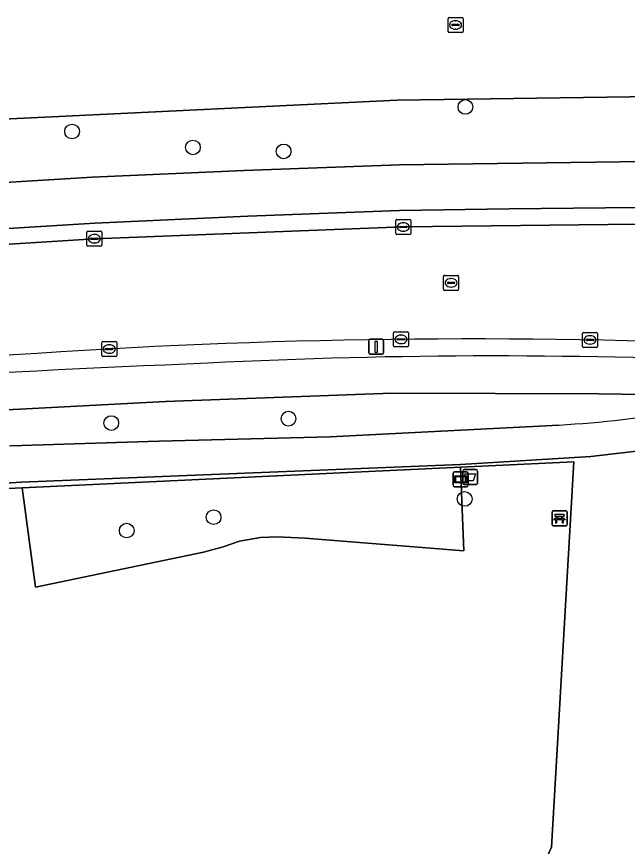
# Model space of a CAD drawing. Extents: x 159053 to 160042, y 380449 to 381423.
# Drawn here: x 159856.8 to 159897.4, y 380810.7 to 380865.8 of the extents above; entities that cross this region are included whole.
import ezdxf

# ---------------------------------------------------------------- set-up
doc = ezdxf.new("R2010")
doc.units = 0
for name, color, linetype in [('IMGEO_Afvalbak', 7, 'Continuous'), ('IMGEO_Bank', 7, 'Continuous'), ('IMGEO_Berm_groen', 7, 'Continuous'), ('IMGEO_Boom', 7, 'Continuous'), ('IMGEO_Fietspad_gesloten', 7, 'Continuous'), ('IMGEO_Grasland_agrarisch', 7, 'Continuous'), ('IMGEO_Groenvoorziening', 7, 'Continuous'), ('IMGEO_Hek', 7, 'Continuous'), ('IMGEO_Informatiebord', 7, 'Continuous'), ('IMGEO_Kolk', 7, 'Continuous'), ('IMGEO_Lichtmast', 7, 'Continuous'), ('IMGEO_Rijbaan_lokaal_gesloten', 7, 'Continuous'), ('IMGEO_Rioolput', 7, 'Continuous'), ('IMGEO_Verkeerseiland_open', 7, 'Continuous'), ('IMGEO_Voetpad_open', 7, 'Continuous')]:
    doc.layers.add(name, color=color, linetype=linetype)

msp = doc.modelspace()

# ---------------------------------------------------------------- linework, layer by layer
at = {"layer": 'IMGEO_Afvalbak'}
for p, q in [((159886.479, 380834.843), (159886.479, 380835.643)), ((159886.479, 380835.643), (159886.479, 380834.843)), ((159886.579, 380835.743), (159887.369, 380835.743)), ((159887.369, 380835.743), (159886.579, 380835.743)), ((159887.469, 380835.643), (159887.469, 380834.843)), ((159887.469, 380834.843), (159887.469, 380835.643)), ((159887.369, 380834.743), (159886.579, 380834.743)), ((159886.579, 380834.743), (159887.369, 380834.743))]:
    msp.add_line(p, q, dxfattribs=at)
msp.add_lwpolyline([(159886.622, 380835.457), (159887.326, 380835.457), (159887.177, 380834.987), (159886.771, 380834.987), (159886.622, 380835.457)], dxfattribs=at)
for centre, start, end in [((159886.579, 380835.643), 90, 180), ((159886.579, 380835.643), 90, 180), ((159887.369, 380835.643), 0, 90), ((159887.369, 380835.643), 360, 90), ((159886.579, 380834.843), 180, 270), ((159886.579, 380834.843), 180, 270), ((159887.369, 380834.843), 270, 0), ((159887.369, 380834.843), 270, 0)]:
    msp.add_arc(centre, 0.1, start, end, dxfattribs=at)
at = {"layer": 'IMGEO_Bank'}
for p, q in [((159892.414, 380832.081), (159892.414, 380832.922)), ((159892.414, 380832.922), (159892.414, 380832.081)), ((159892.489, 380833.006), (159893.33, 380833.006)), ((159893.33, 380833.006), (159892.489, 380833.006)), ((159892.723, 380832.512), (159892.723, 380832.618)), ((159892.767, 380832.618), (159892.767, 380832.512)), ((159893.055, 380832.624), (159892.773, 380832.624)), ((159893.061, 380832.512), (159893.061, 380832.618)), ((159893.105, 380832.618), (159893.105, 380832.512)), ((159893.414, 380832.931), (159893.414, 380832.09)), ((159893.414, 380832.09), (159893.414, 380832.931)), ((159893.339, 380832.006), (159892.498, 380832.006)), ((159892.498, 380832.006), (159893.339, 380832.006)), ((159893.111, 380832.404), (159892.718, 380832.404)), ((159892.773, 380832.506), (159893.055, 380832.506))]:
    msp.add_line(p, q, dxfattribs=at)
for points in [[(159892.717, 380832.624), (159892.631, 380832.624), (159892.631, 380832.785), (159893.194, 380832.785), (159893.194, 380832.624), (159893.111, 380832.624)], [(159892.661, 380832.404), (159892.519, 380832.404), (159892.631, 380832.506), (159892.717, 380832.506)], [(159892.711, 380832.397), (159892.711, 380832.19), (159892.668, 380832.19), (159892.668, 380832.397)], [(159893.111, 380832.506), (159893.194, 380832.506), (159893.306, 380832.404), (159893.167, 380832.404)], [(159893.161, 380832.397), (159893.161, 380832.19), (159893.117, 380832.19), (159893.117, 380832.397)]]:
    msp.add_lwpolyline(points, dxfattribs=at)
for centre, radius, start, end in [((159892.492, 380832.928), 0.0779, 92.4484, 184.2845), ((159892.492, 380832.928), 0.0779, 92.4484, 184.2845), ((159892.716, 380832.617), 0.00671, 2.8957, 87.1043), ((159892.773, 380832.617), 0.00671, 92.8957, 177.1043), ((159893.055, 380832.617), 0.00671, 2.8957, 87.1043), ((159893.112, 380832.617), 0.00671, 92.8957, 177.1043), ((159893.336, 380832.928), 0.0779, 2.4484, 94.2845), ((159893.336, 380832.928), 0.0779, 2.4484, 94.2845), ((159892.492, 380832.084), 0.0779, 182.4484, 274.2845), ((159892.492, 380832.084), 0.0779, 182.4484, 274.2845), ((159892.661, 380832.397), 0.00671, 2.8957, 87.1043), ((159892.718, 380832.397), 0.00671, 92.8957, 177.1043), ((159892.716, 380832.513), 0.00671, 272.8957, 357.1043), ((159892.773, 380832.513), 0.00671, 182.8957, 267.1043), ((159893.055, 380832.513), 0.00671, 272.8957, 357.1043), ((159893.112, 380832.513), 0.00671, 182.8957, 267.1043), ((159893.11, 380832.397), 0.00671, 2.8957, 87.1043), ((159893.167, 380832.397), 0.00671, 92.8957, 177.1043), ((159893.336, 380832.084), 0.0779, 272.4484, 4.2845), ((159893.336, 380832.084), 0.0779, 272.4484, 4.2845)]:
    msp.add_arc(centre, radius, start, end, dxfattribs=at)
at = {"layer": 'IMGEO_Berm_groen'}
for points in [[(159750.877, 380857.546), (159762.004, 380858.511), (159776.078, 380853.854), (159849.043, 380858.685), (159882.127, 380860.285), (159902.245, 380860.568), (159926.058, 380860.703), (159937.181, 380868.08), (159947.514, 380867.988), (159954.947, 380862.677), (159954.072, 380860.782)], [(159954.072, 380860.782), (159954.947, 380862.677), (159947.514, 380867.988), (159937.181, 380868.08), (159926.058, 380860.703), (159902.245, 380860.568), (159882.127, 380860.285), (159849.043, 380858.685), (159776.078, 380853.854), (159762.004, 380858.511)], [(159761.702, 380847.843), (159802.241, 380850.732), (159841.235, 380853.915), (159861.854, 380855.168), (159871.949, 380855.624), (159882.277, 380855.98), (159900.169, 380856.239), (159941.999, 380856.385)], [(159910.68, 380840.553), (159895.529, 380840.777), (159881.767, 380840.815), (159866.711, 380840.268), (159847.733, 380839.268), (159829.391, 380838.092), (159816.52, 380837.079), (159805.933, 380836.234), (159794.256, 380835.108), (159782.362, 380834.033), (159780.139, 380833.78), (159777.916, 380833.53), (159764.795, 380832.11), (159750.001, 380830.175), (159741.062, 380829.019), (159741.371, 380826.748), (159750.01, 380827.826), (159756.69, 380828.781)], [(159856.459, 380837.316), (159866.272, 380837.626), (159877.659, 380837.926), (159892.867, 380838.703)]]:
    msp.add_lwpolyline(points, dxfattribs=at)
msp.add_arc((159889.068, 380907.373), 68.775, 273.16688, 280.25201, dxfattribs=at)
at = {"layer": 'IMGEO_Boom'}
for centre in [(159886.656, 380859.835), (159860.514, 380858.204), (159868.544, 380857.145), (159874.573, 380856.885), (159863.119, 380838.829), (159874.897, 380839.125), (159886.605, 380833.791), (159869.921, 380832.577), (159864.143, 380831.69)]:
    msp.add_circle(centre, 0.489, dxfattribs=at)
at = {"layer": 'IMGEO_Fietspad_gesloten'}
for points in [[(159941.999, 380856.385), (159900.169, 380856.239), (159882.277, 380855.98), (159871.949, 380855.624), (159861.854, 380855.168), (159841.235, 380853.915), (159802.241, 380850.732), (159761.702, 380847.843)], [(159761.439, 380844.812), (159761.948, 380844.796), (159802.587, 380847.782), (159841.485, 380850.858), (159862.024, 380852.122), (159872.183, 380852.589), (159882.27, 380852.951), (159889.555, 380853.072), (159900.233, 380853.185), (159942.503, 380853.274)], [(159816.52, 380837.079), (159829.391, 380838.092), (159847.733, 380839.268), (159866.711, 380840.268), (159881.767, 380840.815), (159895.529, 380840.777), (159910.68, 380840.553), (159910.802, 380840.551), (159921.975, 380840.228), (159931.558, 380839.992), (159943.742, 380839.524)]]:
    msp.add_lwpolyline(points, dxfattribs=at)
for centre, radius, start, end in [((159888.541, 380466.416), 376.876, 87.15952, 92.89216), ((159927.111, 379470.908), 1373.112, 92.403613, 94.301644)]:
    msp.add_arc(centre, radius, start, end, dxfattribs=at)
at = {"layer": 'IMGEO_Grasland_agrarisch'}
msp.add_lwpolyline([(159829.859, 380827.463), (159829.872, 380827.176), (159832.679, 380764.075), (159858.217, 380755.95), (159872.152, 380767.23), (159892.367, 380810.654), (159893.872, 380836.247), (159886.331, 380835.892), (159886.556, 380830.346), (159876.006, 380831.185), (159874.142, 380831.268), (159873.03, 380831.235), (159871.64, 380830.974), (159870.544, 380830.614), (159869.245, 380830.251), (159858.085, 380827.939), (159857.19, 380834.521), (159851.204, 380834.239), (159833.393, 380833.095), (159833.147, 380833.079), (159833.305, 380830.663), (159833.499, 380827.694), (159831.462, 380827.563), (159830.203, 380827.482)], close=True, dxfattribs=at)
at = {"layer": 'IMGEO_Groenvoorziening'}
msp.add_lwpolyline([(159899.741, 380837.166), (159894.989, 380836.616), (159886.324, 380836.075), (159857.137, 380834.908), (159833.189, 380833.36), (159833.129, 380833.356), (159833.147, 380833.079), (159833.393, 380833.095), (159851.204, 380834.239), (159857.19, 380834.521), (159886.331, 380835.892), (159893.872, 380836.247), (159892.367, 380810.654), (159872.152, 380767.23), (159858.217, 380755.95), (159832.679, 380764.075), (159829.872, 380827.176), (159829.859, 380827.463), (159829.62, 380832.853), (159831.946, 380833.002), (159831.936, 380833.27), (159827.028, 380832.915)], dxfattribs=at)
msp.add_lwpolyline([(159886.331, 380835.892), (159857.19, 380834.521), (159858.085, 380827.939), (159869.245, 380830.251), (159870.544, 380830.614), (159871.64, 380830.974), (159873.03, 380831.235), (159874.142, 380831.268), (159876.006, 380831.185), (159886.556, 380830.346)], close=True, dxfattribs=at)
at = {"layer": 'IMGEO_Hek'}
for points in [[(159857.19, 380834.521), (159886.331, 380835.892)], [(159886.331, 380835.892), (159893.872, 380836.247), (159892.367, 380810.654), (159872.152, 380767.23), (159858.217, 380755.95)], [(159858.217, 380755.95), (159832.679, 380764.075), (159829.872, 380827.176), (159829.62, 380832.853), (159831.946, 380833.002), (159833.147, 380833.079), (159833.393, 380833.095), (159851.204, 380834.239), (159857.19, 380834.521)]]:
    msp.add_lwpolyline(points, dxfattribs=at)
at = {"layer": 'IMGEO_Informatiebord'}
for p, q in [((159885.841, 380834.695), (159885.841, 380835.495)), ((159885.841, 380835.495), (159885.841, 380834.695)), ((159885.941, 380835.595), (159886.731, 380835.595)), ((159886.731, 380835.595), (159885.941, 380835.595)), ((159886.831, 380835.495), (159886.831, 380834.695)), ((159886.831, 380834.695), (159886.831, 380835.495)), ((159886.731, 380834.595), (159885.941, 380834.595)), ((159885.941, 380834.595), (159886.731, 380834.595))]:
    msp.add_line(p, q, dxfattribs=at)
for points in [[(159885.942, 380835.327), (159886.73, 380835.327), (159886.73, 380834.863), (159885.942, 380834.863), (159885.942, 380835.327)], [(159886.007, 380835.262), (159886.007, 380834.928), (159886.665, 380834.928), (159886.665, 380835.262), (159886.007, 380835.262)]]:
    msp.add_lwpolyline(points, dxfattribs=at)
for centre, start, end in [((159885.941, 380835.495), 90, 180), ((159885.941, 380835.495), 90, 180), ((159886.731, 380835.495), 0, 90), ((159886.731, 380835.495), 360, 90), ((159885.941, 380834.695), 180, 270), ((159885.941, 380834.695), 180, 270), ((159886.731, 380834.695), 270, 0), ((159886.731, 380834.695), 270, 0)]:
    msp.add_arc(centre, 0.1, start, end, dxfattribs=at)
at = {"layer": 'IMGEO_Kolk'}
for p, q in [((159882.023, 380851.434), (159882.023, 380852.286)), ((159882.098, 380852.36), (159882.95, 380852.36)), ((159882.282, 380851.854), (159882.282, 380851.866)), ((159882.325, 380851.903), (159882.723, 380851.903)), ((159882.511, 380852.14), (159882.536, 380852.14)), ((159882.766, 380851.866), (159882.766, 380851.854)), ((159883.024, 380852.286), (159883.024, 380851.434)), ((159861.494, 380850.657), (159861.494, 380851.509)), ((159861.569, 380851.583), (159862.421, 380851.583)), ((159861.982, 380851.363), (159862.007, 380851.363)), ((159862.495, 380851.509), (159862.495, 380850.657)), ((159882.95, 380851.36), (159882.098, 380851.36)), ((159882.72, 380851.817), (159882.322, 380851.817)), ((159882.534, 380851.58), (159882.509, 380851.58)), ((159861.753, 380851.077), (159861.753, 380851.089)), ((159862.191, 380851.04), (159861.793, 380851.04)), ((159861.796, 380851.126), (159862.194, 380851.126)), ((159862.005, 380850.803), (159861.98, 380850.803)), ((159862.237, 380851.089), (159862.237, 380851.077)), ((159862.421, 380850.583), (159861.569, 380850.583)), ((159881.875, 380843.969), (159881.875, 380844.821)), ((159881.95, 380844.895), (159882.802, 380844.895)), ((159882.876, 380844.821), (159882.876, 380843.969)), ((159894.439, 380843.93), (159894.439, 380844.782)), ((159894.514, 380844.856), (159895.366, 380844.856)), ((159895.44, 380844.782), (159895.44, 380843.93)), ((159862.481, 380843.325), (159862.481, 380844.177)), ((159862.556, 380844.251), (159863.408, 380844.251)), ((159863.482, 380844.177), (159863.482, 380843.325)), ((159882.134, 380844.389), (159882.134, 380844.401)), ((159882.572, 380844.352), (159882.174, 380844.352)), ((159882.177, 380844.438), (159882.575, 380844.438)), ((159882.363, 380844.675), (159882.388, 380844.675)), ((159882.618, 380844.401), (159882.618, 380844.389)), ((159894.698, 380844.35), (159894.698, 380844.362)), ((159895.136, 380844.313), (159894.738, 380844.313)), ((159894.741, 380844.399), (159895.139, 380844.399)), ((159894.927, 380844.636), (159894.952, 380844.636)), ((159895.182, 380844.362), (159895.182, 380844.35)), ((159862.74, 380843.745), (159862.74, 380843.757)), ((159863.178, 380843.708), (159862.78, 380843.708)), ((159862.783, 380843.794), (159863.181, 380843.794)), ((159862.969, 380844.031), (159862.994, 380844.031)), ((159863.224, 380843.757), (159863.224, 380843.745)), ((159882.802, 380843.895), (159881.95, 380843.895)), ((159882.386, 380844.115), (159882.361, 380844.115)), ((159895.366, 380843.856), (159894.514, 380843.856)), ((159894.95, 380844.076), (159894.925, 380844.076)), ((159863.408, 380843.251), (159862.556, 380843.251)), ((159862.992, 380843.471), (159862.967, 380843.471))]:
    msp.add_line(p, q, dxfattribs=at)
for points in [[(159882.023, 380851.434), (159882.023, 380852.286)], [(159882.098, 380852.36), (159882.95, 380852.36)], [(159883.024, 380852.286), (159883.024, 380851.434)], [(159861.494, 380850.657), (159861.494, 380851.509)], [(159861.569, 380851.583), (159862.421, 380851.583)], [(159862.495, 380851.509), (159862.495, 380850.657)], [(159882.95, 380851.36), (159882.098, 380851.36)], [(159862.421, 380850.583), (159861.569, 380850.583)], [(159881.875, 380843.969), (159881.875, 380844.821)], [(159881.95, 380844.895), (159882.802, 380844.895)], [(159882.876, 380844.821), (159882.876, 380843.969)], [(159894.439, 380843.93), (159894.439, 380844.782)], [(159894.514, 380844.856), (159895.366, 380844.856)], [(159895.44, 380844.782), (159895.44, 380843.93)], [(159862.481, 380843.325), (159862.481, 380844.177)], [(159862.556, 380844.251), (159863.408, 380844.251)], [(159863.482, 380844.177), (159863.482, 380843.325)], [(159882.802, 380843.895), (159881.95, 380843.895)], [(159895.366, 380843.856), (159894.514, 380843.856)], [(159863.408, 380843.251), (159862.556, 380843.251)]]:
    msp.add_lwpolyline(points, dxfattribs=at)
for centre, radius, start, end in [((159882.1, 380852.284), 0.0765, 91.552, 178.448), ((159882.1, 380852.284), 0.0765, 91.552, 178.448), ((159882.322, 380851.863), 0.0403, 85.8775, 175.7526), ((159882.319, 380851.853), 0.0366, 178.938, 274.7102), ((159882.723, 380851.86), 0.043, 264.8664, 352.4533), ((159882.727, 380851.865), 0.0386, 1.7309, 96.639), ((159882.948, 380852.284), 0.0765, 1.552, 88.448), ((159882.948, 380852.284), 0.0765, 1.552, 88.448), ((159861.571, 380851.507), 0.0765, 91.552, 178.448), ((159861.571, 380851.507), 0.0765, 91.552, 178.448), ((159862.419, 380851.507), 0.0765, 1.552, 88.448), ((159862.419, 380851.507), 0.0765, 1.552, 88.448), ((159882.1, 380851.436), 0.0765, 181.552, 268.448), ((159882.1, 380851.436), 0.0765, 181.552, 268.448), ((159882.948, 380851.436), 0.0765, 271.552, 358.448), ((159882.948, 380851.436), 0.0765, 271.552, 358.448), ((159861.793, 380851.086), 0.0403, 85.8775, 175.7526), ((159861.79, 380851.076), 0.0366, 178.938, 274.7102), ((159862.194, 380851.083), 0.043, 264.8664, 352.4533), ((159862.198, 380851.088), 0.0386, 1.7309, 96.639), ((159861.571, 380850.659), 0.0765, 181.552, 268.448), ((159861.571, 380850.659), 0.0765, 181.552, 268.448), ((159862.419, 380850.659), 0.0765, 271.552, 358.448), ((159862.419, 380850.659), 0.0765, 271.552, 358.448), ((159881.952, 380844.819), 0.0765, 91.552, 178.448), ((159881.952, 380844.819), 0.0765, 91.552, 178.448), ((159882.8, 380844.819), 0.0765, 1.552, 88.448), ((159882.8, 380844.819), 0.0765, 1.552, 88.448), ((159894.516, 380844.78), 0.0765, 91.552, 178.448), ((159894.516, 380844.78), 0.0765, 91.552, 178.448), ((159895.364, 380844.78), 0.0765, 1.552, 88.448), ((159895.364, 380844.78), 0.0765, 1.552, 88.448), ((159862.558, 380844.175), 0.0765, 91.552, 178.448), ((159862.558, 380844.175), 0.0765, 91.552, 178.448), ((159863.406, 380844.175), 0.0765, 1.552, 88.448), ((159863.406, 380844.175), 0.0765, 1.552, 88.448), ((159882.174, 380844.398), 0.0403, 85.8775, 175.7526), ((159882.171, 380844.388), 0.0366, 178.938, 274.7102), ((159882.575, 380844.395), 0.043, 264.8664, 352.4533), ((159882.579, 380844.4), 0.0386, 1.7309, 96.639), ((159894.738, 380844.359), 0.0403, 85.8775, 175.7526), ((159894.735, 380844.349), 0.0366, 178.938, 274.7102), ((159895.139, 380844.356), 0.043, 264.8664, 352.4533), ((159895.143, 380844.361), 0.0386, 1.7309, 96.639), ((159862.78, 380843.754), 0.0403, 85.8775, 175.7526), ((159862.777, 380843.744), 0.0366, 178.938, 274.7102), ((159863.181, 380843.751), 0.043, 264.8664, 352.4533), ((159863.185, 380843.756), 0.0386, 1.7309, 96.639), ((159881.952, 380843.971), 0.0765, 181.552, 268.448), ((159881.952, 380843.971), 0.0765, 181.552, 268.448), ((159882.8, 380843.971), 0.0765, 271.552, 358.448), ((159882.8, 380843.971), 0.0765, 271.552, 358.448), ((159894.516, 380843.932), 0.0765, 181.552, 268.448), ((159894.516, 380843.932), 0.0765, 181.552, 268.448), ((159895.364, 380843.932), 0.0765, 271.552, 358.448), ((159895.364, 380843.932), 0.0765, 271.552, 358.448), ((159862.558, 380843.327), 0.0765, 181.552, 268.448), ((159862.558, 380843.327), 0.0765, 181.552, 268.448), ((159863.406, 380843.327), 0.0765, 271.552, 358.448), ((159863.406, 380843.327), 0.0765, 271.552, 358.448)]:
    msp.add_arc(centre, radius, start, end, dxfattribs=at)
for centre, major_axis, ratio, start_param, end_param in [((159882.51, 380851.86), (-0.387, 0.002), 0.722429, 4.712389, 7.853982), ((159882.535, 380851.86), (-0.39, 0.002), 0.717154, 1.570796, 4.712389), ((159861.981, 380851.083), (-0.387, 0.002), 0.722429, 4.712389, 7.853982), ((159862.006, 380851.083), (-0.39, 0.002), 0.717154, 1.570796, 4.712389), ((159882.362, 380844.395), (-0.387, 0.002), 0.722429, 4.712389, 7.853982), ((159882.387, 380844.395), (-0.39, 0.002), 0.717154, 1.570796, 4.712389), ((159894.926, 380844.356), (-0.387, 0.002), 0.722429, 4.712389, 7.853982), ((159894.951, 380844.356), (-0.39, 0.002), 0.717154, 1.570796, 4.712389), ((159862.968, 380843.751), (-0.387, 0.002), 0.722429, 4.712389, 7.853982), ((159862.993, 380843.751), (-0.39, 0.002), 0.717154, 1.570796, 4.712389)]:
    msp.add_ellipse(centre, major_axis=major_axis, ratio=ratio, start_param=start_param, end_param=end_param, dxfattribs=at)
at = {"layer": 'IMGEO_Lichtmast'}
for p, q in [((159880.228, 380843.501), (159880.228, 380844.301)), ((159880.228, 380844.301), (159880.228, 380843.501)), ((159880.328, 380844.401), (159881.118, 380844.401)), ((159881.118, 380844.401), (159880.328, 380844.401)), ((159881.218, 380844.301), (159881.218, 380843.501)), ((159881.218, 380843.501), (159881.218, 380844.301)), ((159881.118, 380843.401), (159880.328, 380843.401)), ((159880.328, 380843.401), (159881.118, 380843.401))]:
    msp.add_line(p, q, dxfattribs=at)
msp.add_lwpolyline([(159880.648, 380844.276), (159880.798, 380844.276), (159880.798, 380843.526), (159880.648, 380843.526), (159880.648, 380844.276)], dxfattribs=at)
for centre, start, end in [((159880.328, 380844.301), 90, 180), ((159880.328, 380844.301), 90, 180), ((159881.118, 380844.301), 0, 90), ((159881.118, 380844.301), 360, 90), ((159880.328, 380843.501), 180, 270), ((159880.328, 380843.501), 180, 270), ((159881.118, 380843.501), 270, 0), ((159881.118, 380843.501), 270, 0)]:
    msp.add_arc(centre, 0.1, start, end, dxfattribs=at)
at = {"layer": 'IMGEO_Rijbaan_lokaal_gesloten'}
msp.add_lwpolyline([(159969.187, 380847.502), (159969.848, 380852.073), (159959.699, 380852.178), (159958.412, 380852.187), (159942.485, 380852.167), (159900.033, 380852.075), (159882.524, 380851.86), (159861.995, 380851.083), (159841.53, 380849.793), (159782.107, 380845.096), (159761.503, 380843.735), (159753.192, 380843.215), (159739.362, 380842.572), (159740.333, 380838.781), (159740.661, 380838.807), (159749.305, 380839.305), (159763.243, 380840.118)], dxfattribs=at)
msp.add_arc((159887.288, 380403.789), 440.634, 87.8674, 94.39921, dxfattribs=at)
at = {"layer": 'IMGEO_Rioolput'}
for p, q in [((159885.499, 380864.858), (159885.499, 380865.71)), ((159885.574, 380865.784), (159886.426, 380865.784)), ((159886.5, 380865.71), (159886.5, 380864.858)), ((159885.758, 380865.278), (159885.758, 380865.29)), ((159886.196, 380865.241), (159885.798, 380865.241)), ((159885.801, 380865.327), (159886.199, 380865.327)), ((159885.987, 380865.564), (159886.012, 380865.564)), ((159886.242, 380865.29), (159886.242, 380865.278)), ((159886.426, 380864.784), (159885.574, 380864.784)), ((159886.01, 380865.004), (159885.985, 380865.004)), ((159885.203, 380847.722), (159885.203, 380848.574)), ((159885.278, 380848.648), (159886.13, 380848.648)), ((159886.204, 380848.574), (159886.204, 380847.722)), ((159885.462, 380848.142), (159885.462, 380848.154)), ((159885.9, 380848.105), (159885.502, 380848.105)), ((159885.505, 380848.191), (159885.903, 380848.191)), ((159885.691, 380848.428), (159885.716, 380848.428)), ((159885.946, 380848.154), (159885.946, 380848.142)), ((159886.13, 380847.648), (159885.278, 380847.648)), ((159885.714, 380847.868), (159885.689, 380847.868))]:
    msp.add_line(p, q, dxfattribs=at)
for points in [[(159885.499, 380864.858), (159885.499, 380865.71)], [(159885.574, 380865.784), (159886.426, 380865.784)], [(159886.5, 380865.71), (159886.5, 380864.858)], [(159886.426, 380864.784), (159885.574, 380864.784)], [(159885.203, 380847.722), (159885.203, 380848.574)], [(159885.278, 380848.648), (159886.13, 380848.648)], [(159886.204, 380848.574), (159886.204, 380847.722)], [(159886.13, 380847.648), (159885.278, 380847.648)]]:
    msp.add_lwpolyline(points, dxfattribs=at)
for centre, radius, start, end in [((159885.576, 380865.708), 0.0765, 91.552, 178.448), ((159885.576, 380865.708), 0.0765, 91.552, 178.448), ((159886.424, 380865.708), 0.0765, 1.552, 88.448), ((159886.424, 380865.708), 0.0765, 1.552, 88.448), ((159885.798, 380865.287), 0.0403, 85.8775, 175.7526), ((159885.795, 380865.277), 0.0366, 178.938, 274.7102), ((159886.199, 380865.284), 0.043, 264.8664, 352.4533), ((159886.203, 380865.289), 0.0386, 1.7309, 96.639), ((159885.576, 380864.86), 0.0765, 181.552, 268.448), ((159885.576, 380864.86), 0.0765, 181.552, 268.448), ((159886.424, 380864.86), 0.0765, 271.552, 358.448), ((159886.424, 380864.86), 0.0765, 271.552, 358.448), ((159885.28, 380848.572), 0.0765, 91.552, 178.448), ((159885.28, 380848.572), 0.0765, 91.552, 178.448), ((159886.128, 380848.572), 0.0765, 1.552, 88.448), ((159886.128, 380848.572), 0.0765, 1.552, 88.448), ((159885.502, 380848.151), 0.0403, 85.8775, 175.7526), ((159885.499, 380848.141), 0.0366, 178.938, 274.7102), ((159885.903, 380848.148), 0.043, 264.8664, 352.4533), ((159885.907, 380848.153), 0.0386, 1.7309, 96.639), ((159885.28, 380847.724), 0.0765, 181.552, 268.448), ((159885.28, 380847.724), 0.0765, 181.552, 268.448), ((159886.128, 380847.724), 0.0765, 271.552, 358.448), ((159886.128, 380847.724), 0.0765, 271.552, 358.448)]:
    msp.add_arc(centre, radius, start, end, dxfattribs=at)
for centre, major_axis, ratio, start_param, end_param in [((159885.986, 380865.284), (-0.387, 0.002), 0.722429, 4.712389, 7.853982), ((159886.011, 380865.284), (-0.39, 0.002), 0.717154, 1.570796, 4.712389), ((159885.69, 380848.148), (-0.387, 0.002), 0.722429, 4.712389, 7.853982), ((159885.715, 380848.148), (-0.39, 0.002), 0.717154, 1.570796, 4.712389)]:
    msp.add_ellipse(centre, major_axis=major_axis, ratio=ratio, start_param=start_param, end_param=end_param, dxfattribs=at)
at = {"layer": 'IMGEO_Verkeerseiland_open'}
msp.add_lwpolyline([(159942.485, 380852.167), (159942.503, 380853.274), (159900.233, 380853.185), (159889.555, 380853.072), (159882.27, 380852.951), (159872.183, 380852.589), (159862.024, 380852.122), (159841.485, 380850.858), (159802.587, 380847.782), (159761.948, 380844.796), (159761.439, 380844.812), (159761.503, 380843.735), (159782.107, 380845.096), (159841.53, 380849.793), (159861.995, 380851.083), (159882.524, 380851.86), (159900.033, 380852.075)], close=True, dxfattribs=at)
for centre, radius, start, end in [((159887.288, 380403.789), 440.634, 87.8674, 94.39921), ((159888.541, 380466.416), 376.876, 87.15952, 92.89216), ((159927.111, 379470.908), 1373.112, 92.403613, 94.301644)]:
    msp.add_arc(centre, radius, start, end, dxfattribs=at)
at = {"layer": 'IMGEO_Voetpad_open'}
for points in [[(159892.867, 380838.703), (159877.659, 380837.926), (159866.272, 380837.626), (159856.459, 380837.316), (159846.164, 380836.663), (159835.172, 380835.957), (159829.891, 380835.605), (159825.321, 380835.368), (159814.367, 380834.536), (159804.187, 380833.616), (159793.893, 380832.569), (159790.25, 380832.194), (159782.596, 380831.469), (159778.192, 380830.991)], [(159690.173, 380816.785), (159704.176, 380819.004), (159708.326, 380819.591), (159717.253, 380820.944), (159731.535, 380823.109), (159749.99, 380825.599), (159785.347, 380829.324), (159814.701, 380832.124), (159819.161, 380832.329), (159825.51, 380832.815), (159827.028, 380832.915), (159831.936, 380833.27), (159833.129, 380833.356), (159833.189, 380833.36), (159857.137, 380834.908), (159886.324, 380836.075), (159894.989, 380836.616), (159899.741, 380837.166), (159905.538, 380838.091)]]:
    msp.add_lwpolyline(points, dxfattribs=at)
msp.add_arc((159889.068, 380907.373), 68.775, 273.16688, 280.25201, dxfattribs=at)

doc.saveas('drawing.dxf')
